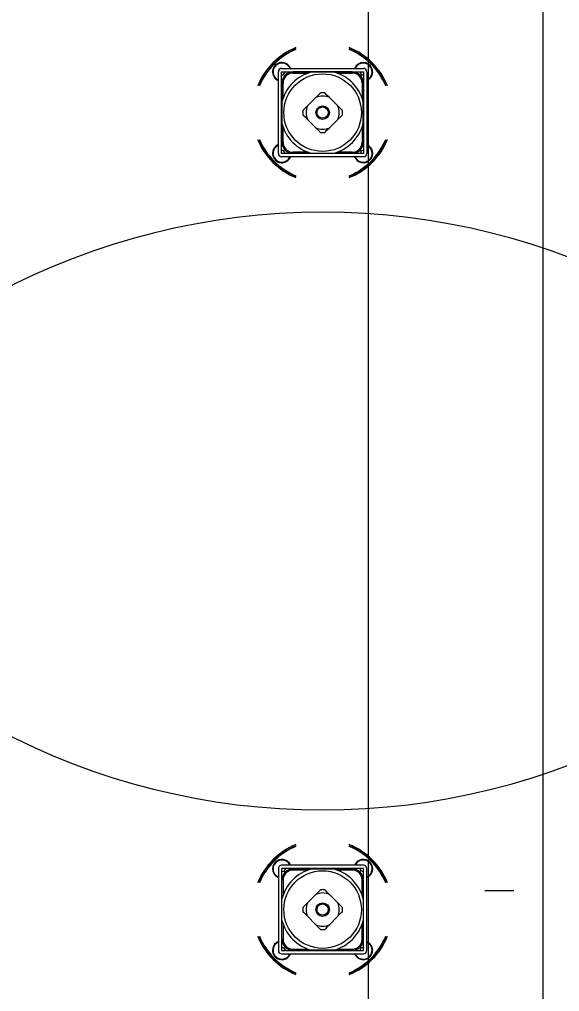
# Model space of a CAD drawing. Extents: x -264222 to -263592, y -1242345 to -1242048.
# Drawn here: x -263795.342 to -263794.878, y -1242206.795 to -1242205.961 of the extents above; entities that cross this region are included whole.
import ezdxf

# ---------------------------------------------------------------- set-up
doc = ezdxf.new("R2010")
doc.units = 0
doc.layers.add('KFA_2D_SITUACIA_DSP', color=7, linetype='Continuous')

msp = doc.modelspace()

# ---------------------------------------------------------------- linework, layer by layer
at = {"layer": 'KFA_2D_SITUACIA_DSP'}
for p, q in [((-263795.04279, -1242101.76909), (-263795.04281, -1242226.99542)), ((-263795.1199, -1242206.07578), (-263795.1199, -1242206.00548)), ((-263795.11705, -1242206.00263), (-263795.04675, -1242206.00263)), ((-263795.11705, -1242206.00548), (-263795.04675, -1242206.00548)), ((-263795.11705, -1242206.07578), (-263795.11705, -1242206.00548)), ((-263795.11705, -1242206.00807), (-263795.1157, -1242206.0082)), ((-263795.1157, -1242206.0082), (-263795.1141, -1242206.00597)), ((-263795.1141, -1242206.00597), (-263795.11433, -1242206.00548)), ((-263795.10924, -1242206.00548), (-263795.10924, -1242206.00592)), ((-263795.10876, -1242206.00583), (-263795.10876, -1242206.00548)), ((-263795.10731, -1242206.00572), (-263795.10731, -1242206.00667)), ((-263795.09144, -1242206.00572), (-263795.10731, -1242206.00572)), ((-263795.10731, -1242206.00667), (-263795.09428, -1242206.00667)), ((-263795.08557, -1242206.00572), (-263795.09127, -1242206.00572)), ((-263795.08023, -1242206.00572), (-263795.08557, -1242206.00572)), ((-263795.07505, -1242206.00572), (-263795.08023, -1242206.00572)), ((-263795.07253, -1242206.00572), (-263795.07505, -1242206.00572)), ((-263795.05649, -1242206.00572), (-263795.07237, -1242206.00572)), ((-263795.06953, -1242206.00667), (-263795.05649, -1242206.00667)), ((-263795.05649, -1242206.00572), (-263795.05649, -1242206.00667)), ((-263795.05504, -1242206.00548), (-263795.05505, -1242206.00583)), ((-263795.05457, -1242206.00586), (-263795.05457, -1242206.00548)), ((-263795.05457, -1242206.00592), (-263795.05457, -1242206.00586)), ((-263795.04961, -1242206.00548), (-263795.04971, -1242206.00566)), ((-263795.04971, -1242206.00566), (-263795.04838, -1242206.00806)), ((-263795.04838, -1242206.00806), (-263795.04675, -1242206.00808)), ((-263795.04675, -1242206.00548), (-263795.04675, -1242206.07578)), ((-263795.0439, -1242206.00548), (-263795.0439, -1242206.07578)), ((-263795.11662, -1242206.0133), (-263795.11705, -1242206.0133)), ((-263795.11705, -1242206.01377), (-263795.1167, -1242206.01378)), ((-263795.11682, -1242206.01522), (-263795.11586, -1242206.01522)), ((-263795.11682, -1242206.01522), (-263795.11682, -1242206.0311)), ((-263795.11586, -1242206.02826), (-263795.11586, -1242206.01522)), ((-263795.04794, -1242206.01522), (-263795.04794, -1242206.02826)), ((-263795.04699, -1242206.01522), (-263795.04794, -1242206.01522)), ((-263795.04675, -1242206.0133), (-263795.04719, -1242206.0133)), ((-263795.0471, -1242206.01378), (-263795.04675, -1242206.01377)), ((-263795.04699, -1242206.0311), (-263795.04699, -1242206.01522)), ((-263795.0439, -1242206.01317), (-263795.04257, -1242206.01247)), ((-263795.04257, -1242206.01247), (-263795.04126, -1242206.01141)), ((-263795.08563, -1242206.02556), (-263795.08769, -1242206.02761)), ((-263795.08371, -1242206.02363), (-263795.08563, -1242206.02556)), ((-263795.07815, -1242206.02558), (-263795.0801, -1242206.02363)), ((-263795.07612, -1242206.02761), (-263795.07815, -1242206.02558)), ((-263795.11682, -1242206.03126), (-263795.11682, -1242206.03697)), ((-263795.09492, -1242206.03485), (-263795.09696, -1242206.03688)), ((-263795.08769, -1242206.02761), (-263795.09492, -1242206.03485)), ((-263795.06888, -1242206.03485), (-263795.07612, -1242206.02761)), ((-263795.06683, -1242206.0369), (-263795.06888, -1242206.03485)), ((-263795.04699, -1242206.03697), (-263795.04699, -1242206.03126)), ((-263795.11682, -1242206.03697), (-263795.11682, -1242206.04219)), ((-263795.11682, -1242206.04219), (-263795.11682, -1242206.04749)), ((-263795.09696, -1242206.03688), (-263795.09891, -1242206.03883)), ((-263795.09891, -1242206.04244), (-263795.09698, -1242206.04436)), ((-263795.06685, -1242206.04439), (-263795.0649, -1242206.04244)), ((-263795.0649, -1242206.03883), (-263795.06683, -1242206.0369)), ((-263795.04699, -1242206.0423), (-263795.04699, -1242206.03697)), ((-263795.04699, -1242206.04749), (-263795.04699, -1242206.0423)), ((-263795.11682, -1242206.04749), (-263795.11682, -1242206.05)), ((-263795.11682, -1242206.05017), (-263795.11682, -1242206.06605)), ((-263795.09698, -1242206.04436), (-263795.09492, -1242206.04642)), ((-263795.09492, -1242206.04642), (-263795.08769, -1242206.05365)), ((-263795.07612, -1242206.05365), (-263795.06888, -1242206.04642)), ((-263795.06888, -1242206.04642), (-263795.06685, -1242206.04439)), ((-263795.04699, -1242206.05), (-263795.04699, -1242206.04749)), ((-263795.04699, -1242206.06605), (-263795.04699, -1242206.05017)), ((-263795.11586, -1242206.06605), (-263795.11586, -1242206.05301)), ((-263795.08769, -1242206.05365), (-263795.08566, -1242206.05569)), ((-263795.08566, -1242206.05569), (-263795.08371, -1242206.05764)), ((-263795.0801, -1242206.05764), (-263795.07817, -1242206.05571)), ((-263795.07817, -1242206.05571), (-263795.07612, -1242206.05365)), ((-263795.04794, -1242206.05301), (-263795.04794, -1242206.06605)), ((-263795.1209, -1242206.06914), (-263795.1199, -1242206.06861)), ((-263795.1167, -1242206.06749), (-263795.11705, -1242206.06749)), ((-263795.11705, -1242206.06797), (-263795.11662, -1242206.06797)), ((-263795.11586, -1242206.06605), (-263795.11682, -1242206.06605)), ((-263795.04794, -1242206.06605), (-263795.04699, -1242206.06605)), ((-263795.04719, -1242206.06797), (-263795.04706, -1242206.06796)), ((-263795.04675, -1242206.06749), (-263795.0471, -1242206.06749)), ((-263795.04706, -1242206.06796), (-263795.04675, -1242206.06797)), ((-263795.11556, -1242206.07313), (-263795.11705, -1242206.0732)), ((-263795.04675, -1242206.07578), (-263795.11705, -1242206.07578)), ((-263795.11409, -1242206.07545), (-263795.11556, -1242206.07313)), ((-263795.11427, -1242206.07578), (-263795.11409, -1242206.07545)), ((-263795.10924, -1242206.07535), (-263795.10924, -1242206.07578)), ((-263795.10876, -1242206.07578), (-263795.10876, -1242206.07543)), ((-263795.10731, -1242206.0746), (-263795.10731, -1242206.07555)), ((-263795.09428, -1242206.0746), (-263795.10731, -1242206.0746)), ((-263795.10731, -1242206.07555), (-263795.09144, -1242206.07555)), ((-263795.09127, -1242206.07555), (-263795.08557, -1242206.07555)), ((-263795.08557, -1242206.07555), (-263795.08035, -1242206.07555)), ((-263795.08035, -1242206.07555), (-263795.07505, -1242206.07555)), ((-263795.07505, -1242206.07555), (-263795.07253, -1242206.07555)), ((-263795.07237, -1242206.07555), (-263795.05649, -1242206.07555)), ((-263795.05649, -1242206.0746), (-263795.06953, -1242206.0746)), ((-263795.05649, -1242206.0746), (-263795.05649, -1242206.07555)), ((-263795.05505, -1242206.07543), (-263795.05504, -1242206.07578)), ((-263795.05457, -1242206.07578), (-263795.05457, -1242206.07535)), ((-263795.04908, -1242206.07381), (-263795.04942, -1242206.07578)), ((-263795.04675, -1242206.07295), (-263795.04908, -1242206.07381)), ((-263795.04675, -1242206.07863), (-263795.11705, -1242206.07863)), ((-263795.11112, -1242206.08127), (-263795.11006, -1242206.07996)), ((-263795.11006, -1242206.07996), (-263795.10936, -1242206.07863)), ((-263795.11112, -1242206.68399), (-263795.11006, -1242206.6853)), ((-263795.11006, -1242206.6853), (-263795.10936, -1242206.68663)), ((-263795.1199, -1242206.68948), (-263795.1199, -1242206.75978)), ((-263795.04675, -1242206.68663), (-263795.11705, -1242206.68663)), ((-263795.04675, -1242206.68948), (-263795.11705, -1242206.68948)), ((-263795.11705, -1242206.68948), (-263795.11705, -1242206.75978)), ((-263795.11556, -1242206.69213), (-263795.11705, -1242206.69207)), ((-263795.11409, -1242206.68981), (-263795.11556, -1242206.69213)), ((-263795.11427, -1242206.68948), (-263795.11409, -1242206.68981)), ((-263795.10924, -1242206.68991), (-263795.10924, -1242206.68948)), ((-263795.10876, -1242206.68948), (-263795.10876, -1242206.68983)), ((-263795.10731, -1242206.69067), (-263795.10731, -1242206.68972)), ((-263795.10731, -1242206.68972), (-263795.09144, -1242206.68972)), ((-263795.09428, -1242206.69067), (-263795.10731, -1242206.69067)), ((-263795.09127, -1242206.68972), (-263795.08557, -1242206.68972)), ((-263795.08557, -1242206.68972), (-263795.08035, -1242206.68972)), ((-263795.08035, -1242206.68972), (-263795.07505, -1242206.68972)), ((-263795.07505, -1242206.68972), (-263795.07253, -1242206.68972)), ((-263795.07237, -1242206.68972), (-263795.05649, -1242206.68972)), ((-263795.05649, -1242206.69067), (-263795.06953, -1242206.69067)), ((-263795.05649, -1242206.69067), (-263795.05649, -1242206.68972)), ((-263795.05505, -1242206.68983), (-263795.05504, -1242206.68948)), ((-263795.05457, -1242206.68948), (-263795.05457, -1242206.68991)), ((-263795.04908, -1242206.69145), (-263795.04942, -1242206.68948)), ((-263795.04675, -1242206.69231), (-263795.04908, -1242206.69145)), ((-263795.04675, -1242206.75978), (-263795.04675, -1242206.68948)), ((-263795.0439, -1242206.75978), (-263795.0439, -1242206.68948)), ((-263795.1209, -1242206.69612), (-263795.1199, -1242206.69665)), ((-263795.11705, -1242206.69729), (-263795.11662, -1242206.69729)), ((-263795.1167, -1242206.69777), (-263795.11705, -1242206.69777)), ((-263795.11586, -1242206.69922), (-263795.11682, -1242206.69922)), ((-263795.11682, -1242206.71509), (-263795.11682, -1242206.69922)), ((-263795.11586, -1242206.69922), (-263795.11586, -1242206.71225)), ((-263795.04794, -1242206.71225), (-263795.04794, -1242206.69922)), ((-263795.04794, -1242206.69922), (-263795.04699, -1242206.69922)), ((-263795.04719, -1242206.69729), (-263795.04706, -1242206.6973)), ((-263795.04675, -1242206.69777), (-263795.0471, -1242206.69777)), ((-263795.04706, -1242206.6973), (-263795.04675, -1242206.69729)), ((-263795.04699, -1242206.69922), (-263795.04699, -1242206.71509)), ((-263795.08769, -1242206.71161), (-263795.08566, -1242206.70957)), ((-263795.08566, -1242206.70957), (-263795.08371, -1242206.70762)), ((-263795.0801, -1242206.70762), (-263795.07817, -1242206.70955)), ((-263795.07817, -1242206.70955), (-263795.07612, -1242206.71161)), ((-263794.94274, -1242206.70836), (-263794.91774, -1242206.70836)), ((-263795.11682, -1242206.71777), (-263795.11682, -1242206.71526)), ((-263795.11682, -1242206.72307), (-263795.11682, -1242206.71777)), ((-263795.09698, -1242206.7209), (-263795.09492, -1242206.71884)), ((-263795.09492, -1242206.71884), (-263795.08769, -1242206.71161)), ((-263795.07612, -1242206.71161), (-263795.06888, -1242206.71884)), ((-263795.06888, -1242206.71884), (-263795.06685, -1242206.72087)), ((-263795.04699, -1242206.71526), (-263795.04699, -1242206.71777)), ((-263795.04699, -1242206.71777), (-263795.04699, -1242206.72296)), ((-263795.11682, -1242206.72829), (-263795.11682, -1242206.72307)), ((-263795.09891, -1242206.72282), (-263795.09698, -1242206.7209)), ((-263795.09696, -1242206.72838), (-263795.09891, -1242206.72643)), ((-263795.06685, -1242206.72087), (-263795.0649, -1242206.72282)), ((-263795.0649, -1242206.72643), (-263795.06683, -1242206.72836)), ((-263795.04699, -1242206.72296), (-263795.04699, -1242206.72829)), ((-263795.11682, -1242206.734), (-263795.11682, -1242206.72829)), ((-263795.11682, -1242206.75004), (-263795.11682, -1242206.73416)), ((-263795.09492, -1242206.73041), (-263795.09696, -1242206.72838)), ((-263795.08769, -1242206.73765), (-263795.09492, -1242206.73041)), ((-263795.06888, -1242206.73041), (-263795.07612, -1242206.73765)), ((-263795.06683, -1242206.72836), (-263795.06888, -1242206.73041)), ((-263795.04699, -1242206.72829), (-263795.04699, -1242206.734)), ((-263795.04699, -1242206.73416), (-263795.04699, -1242206.75004)), ((-263795.11586, -1242206.737), (-263795.11586, -1242206.75004)), ((-263795.08563, -1242206.7397), (-263795.08769, -1242206.73765)), ((-263795.08371, -1242206.74163), (-263795.08563, -1242206.7397)), ((-263795.07815, -1242206.73968), (-263795.0801, -1242206.74163)), ((-263795.07612, -1242206.73765), (-263795.07815, -1242206.73968)), ((-263795.04794, -1242206.75004), (-263795.04794, -1242206.737)), ((-263795.11705, -1242206.75149), (-263795.1167, -1242206.75149)), ((-263795.11662, -1242206.75196), (-263795.11705, -1242206.75196)), ((-263795.11682, -1242206.75004), (-263795.11586, -1242206.75004)), ((-263795.04699, -1242206.75004), (-263795.04794, -1242206.75004)), ((-263795.04675, -1242206.75196), (-263795.04719, -1242206.75196)), ((-263795.0471, -1242206.75149), (-263795.04675, -1242206.75149)), ((-263795.0439, -1242206.75209), (-263795.04257, -1242206.75279)), ((-263795.04257, -1242206.75279), (-263795.04126, -1242206.75385)), ((-263795.11705, -1242206.75719), (-263795.1157, -1242206.75706)), ((-263795.11705, -1242206.75978), (-263795.04675, -1242206.75978)), ((-263795.1157, -1242206.75706), (-263795.1141, -1242206.75929)), ((-263795.1141, -1242206.75929), (-263795.11433, -1242206.75978)), ((-263795.10924, -1242206.75978), (-263795.10924, -1242206.75934)), ((-263795.10876, -1242206.75943), (-263795.10876, -1242206.75978)), ((-263795.10731, -1242206.75859), (-263795.09428, -1242206.75859)), ((-263795.10731, -1242206.75954), (-263795.10731, -1242206.75859)), ((-263795.09144, -1242206.75954), (-263795.10731, -1242206.75954)), ((-263795.08557, -1242206.75954), (-263795.09127, -1242206.75954)), ((-263795.08023, -1242206.75954), (-263795.08557, -1242206.75954)), ((-263795.07505, -1242206.75954), (-263795.08023, -1242206.75954)), ((-263795.07253, -1242206.75954), (-263795.07505, -1242206.75954)), ((-263795.05649, -1242206.75954), (-263795.07237, -1242206.75954)), ((-263795.06953, -1242206.75859), (-263795.05649, -1242206.75859)), ((-263795.05649, -1242206.75954), (-263795.05649, -1242206.75859)), ((-263795.05504, -1242206.75978), (-263795.05505, -1242206.75943)), ((-263795.05457, -1242206.75934), (-263795.05457, -1242206.7594)), ((-263795.05457, -1242206.7594), (-263795.05457, -1242206.75978)), ((-263795.04971, -1242206.7596), (-263795.04838, -1242206.7572)), ((-263795.04961, -1242206.75978), (-263795.04971, -1242206.7596)), ((-263795.04838, -1242206.7572), (-263795.04675, -1242206.75718)), ((-263795.11705, -1242206.76263), (-263795.04675, -1242206.76263))]:
    msp.add_line(p, q, dxfattribs=at)
msp.add_lwpolyline([(-263794.89279, -1242227.38224), (-263808.96779, -1242241.45724), (-263894.96779, -1242241.45724), (-263909.04279, -1242227.38224), (-263909.04279, -1242196.33267), (-263914.14284, -1242196.33267), (-263914.14284, -1242132.43267), (-263909.04279, -1242132.43267), (-263909.04279, -1242101.38223), (-263894.96779, -1242087.30724), (-263808.96779, -1242087.30724), (-263794.89279, -1242101.38223), (-263794.89279, -1242227.38224)], dxfattribs=at)
for centre, radius in [((-263795.0819, -1242206.04063), 0.0333), ((-263795.0819, -1242206.04063), 0.0058), ((-263795.0819, -1242206.04063), 0.00485), ((-263795.0819, -1242206.72463), 0.0333), ((-263795.0819, -1242206.72463), 0.0058), ((-263795.0819, -1242206.72463), 0.00485)]:
    msp.add_circle(centre, radius, dxfattribs=at)
for centre, radius, start, end in [((-263795.0819, -1242206.04063), 0.5985, 324.56502, 215.43498), ((-263795.0819, -1242206.04063), 0.06033, 112.3532, 157.64681), ((-263795.0819, -1242206.04063), 0.06033, 22.35319, 67.6468), ((-263795.0819, -1242206.04063), 0.05938, 112.73068, 157.26933), ((-263795.0819, -1242206.04063), 0.0589, 112.9244, 157.07559), ((-263795.0819, -1242206.04063), 0.05938, 22.73067, 67.26932), ((-263795.0819, -1242206.04063), 0.0589, 22.92441, 67.0756), ((-263795.11683, -1242206.0057), 0.00807, 22.33694, 247.66306), ((-263795.11683, -1242206.0057), 0.0076, 54.35446, 246.18367), ((-263795.11683, -1242206.0057), 0.0076, 23.81631, 54.35446), ((-263795.04697, -1242206.0057), 0.00807, 315.00001, 157.66306), ((-263795.04697, -1242206.0057), 0.0076, 119.14976, 156.18369), ((-263795.04697, -1242206.0057), 0.0076, 293.81633, 119.14976), ((-263795.11705, -1242206.00548), 0.00285, 90, 180), ((-263795.0819, -1242206.04063), 0.03615, 105.02021, 164.97977), ((-263795.10731, -1242206.01522), 0.0095, 90, 180), ((-263795.10731, -1242206.01522), 0.00855, 90, 180), ((-263795.0819, -1242206.04063), 0.03615, 15.02023, 74.97979), ((-263795.05649, -1242206.01522), 0.0095, 0, 90), ((-263795.05649, -1242206.01522), 0.00855, 0, 90), ((-263795.04675, -1242206.00548), 0.00285, 0, 90), ((-263795.0819, -1242206.04063), 0.01425, 66.03947, 113.96053), ((-263795.0819, -1242206.04063), 0.0171, 83.94245, 96.05755), ((-263795.0819, -1242206.04063), 0.01425, 156.03949, 203.96051), ((-263795.0819, -1242206.04063), 0.01425, 336.03949, 23.96051), ((-263795.0819, -1242206.04063), 0.0171, 173.94245, 186.05755), ((-263795.0819, -1242206.04063), 0.0171, 353.94245, 6.05755), ((-263795.0819, -1242206.04063), 0.03615, 195.02023, 254.97979), ((-263795.0819, -1242206.04063), 0.03615, 285.02021, 344.97977), ((-263795.0819, -1242206.04063), 0.01425, 246.03947, 293.96053), ((-263795.0819, -1242206.04063), 0.0171, 263.94245, 276.05755), ((-263795.0819, -1242206.04063), 0.06033, 202.35319, 247.6468), ((-263795.0819, -1242206.04063), 0.05938, 202.73067, 247.26932), ((-263795.0819, -1242206.04063), 0.0589, 202.92441, 247.0756), ((-263795.11683, -1242206.07556), 0.00807, 112.33694, 315.00001), ((-263795.10731, -1242206.06605), 0.0095, 180, 270), ((-263795.10731, -1242206.06605), 0.00855, 180, 270), ((-263795.0819, -1242206.04063), 0.06033, 292.3532, 337.64681), ((-263795.05649, -1242206.06605), 0.00855, 270, 0), ((-263795.05649, -1242206.06605), 0.0095, 270, 0), ((-263795.04697, -1242206.07556), 0.0076, 203.81631, 66.18367), ((-263795.04697, -1242206.07556), 0.00807, 315.00001, 67.66306), ((-263795.0819, -1242206.04063), 0.0589, 315.00001, 337.07559), ((-263795.0819, -1242206.04063), 0.05938, 315.00001, 337.26933), ((-263795.11683, -1242206.07556), 0.0076, 122.31925, 336.18369), ((-263795.11705, -1242206.07578), 0.00285, 180, 270), ((-263795.04675, -1242206.07578), 0.00285, 270, 0), ((-263795.0819, -1242206.04063), 0.0589, 292.9244, 315.00001), ((-263795.0819, -1242206.04063), 0.05938, 292.73068, 315.00001), ((-263795.04697, -1242206.07556), 0.00807, 202.33694, 315.00001), ((-263795.0819, -1242206.72463), 0.5985, 34.26896, 145.73104), ((-263795.0819, -1242206.72463), 0.5985, 144.56502, 35.43498), ((-263795.0819, -1242206.04063), 0.5985, 214.26896, 325.73104), ((-263795.0819, -1242206.72463), 0.06033, 112.3532, 157.64681), ((-263795.0819, -1242206.72463), 0.06033, 22.35319, 67.6468), ((-263795.0819, -1242206.72463), 0.05938, 112.73068, 157.26933), ((-263795.0819, -1242206.72463), 0.0589, 112.9244, 157.07559), ((-263795.0819, -1242206.72463), 0.05938, 44.99999, 67.26932), ((-263795.0819, -1242206.72463), 0.0589, 44.99999, 67.0756), ((-263795.11683, -1242206.6897), 0.00807, 44.99999, 247.66306), ((-263795.11683, -1242206.6897), 0.0076, 23.81631, 237.68075), ((-263795.04697, -1242206.6897), 0.00807, 44.99999, 157.66306), ((-263795.04697, -1242206.6897), 0.0076, 293.81633, 156.18369), ((-263795.04697, -1242206.6897), 0.00807, 292.33694, 44.99999), ((-263795.0819, -1242206.72463), 0.0589, 22.92441, 44.99999), ((-263795.0819, -1242206.72463), 0.05938, 22.73067, 44.99999), ((-263795.11705, -1242206.68948), 0.00285, 90, 180), ((-263795.10731, -1242206.69922), 0.0095, 90, 180), ((-263795.0819, -1242206.72463), 0.03615, 105.02021, 164.97977), ((-263795.10731, -1242206.69922), 0.00855, 90, 180), ((-263795.0819, -1242206.72463), 0.03615, 15.02023, 74.97979), ((-263795.05649, -1242206.69922), 0.0095, 0, 90), ((-263795.05649, -1242206.69922), 0.00855, 0, 90), ((-263795.04675, -1242206.68948), 0.00285, 0, 90), ((-263795.0819, -1242206.72463), 0.01425, 66.03947, 113.96053), ((-263795.0819, -1242206.72463), 0.0171, 83.94245, 96.05755), ((-263795.0819, -1242206.72463), 0.01425, 156.03949, 203.96051), ((-263795.0819, -1242206.72463), 0.01425, 336.03949, 23.96051), ((-263795.0819, -1242206.72463), 0.0171, 173.94245, 186.05755), ((-263795.0819, -1242206.72463), 0.0171, 353.94245, 6.05755), ((-263795.0819, -1242206.72463), 0.03615, 195.02023, 254.97979), ((-263795.0819, -1242206.72463), 0.03615, 285.02021, 344.97977), ((-263795.0819, -1242206.72463), 0.01425, 246.03947, 293.96053), ((-263795.0819, -1242206.72463), 0.0171, 263.94245, 276.05755), ((-263795.0819, -1242206.72463), 0.06033, 202.35319, 247.6468), ((-263795.0819, -1242206.72463), 0.05938, 202.73067, 247.26932), ((-263795.0819, -1242206.72463), 0.0589, 202.92441, 247.0756), ((-263795.11683, -1242206.75956), 0.00807, 112.33694, 337.66306), ((-263795.11683, -1242206.75956), 0.0076, 113.81633, 305.64554), ((-263795.10731, -1242206.75004), 0.0095, 180, 270), ((-263795.10731, -1242206.75004), 0.00855, 180, 270), ((-263795.0819, -1242206.72463), 0.06033, 292.3532, 337.64681), ((-263795.0819, -1242206.72463), 0.0589, 292.9244, 337.07559), ((-263795.0819, -1242206.72463), 0.05938, 292.73068, 337.26933), ((-263795.05649, -1242206.75004), 0.00855, 270, 0), ((-263795.05649, -1242206.75004), 0.0095, 270, 0), ((-263795.04697, -1242206.75956), 0.0076, 240.85024, 66.18367), ((-263795.11705, -1242206.75978), 0.00285, 180, 270), ((-263795.04697, -1242206.75956), 0.00807, 202.33694, 44.99999), ((-263795.04675, -1242206.75978), 0.00285, 270, 0), ((-263795.11683, -1242206.75956), 0.0076, 305.64554, 336.18369), ((-263795.04697, -1242206.75956), 0.0076, 203.81631, 240.85024)]:
    msp.add_arc(centre, radius, start, end, dxfattribs=at)

doc.saveas('drawing.dxf')
